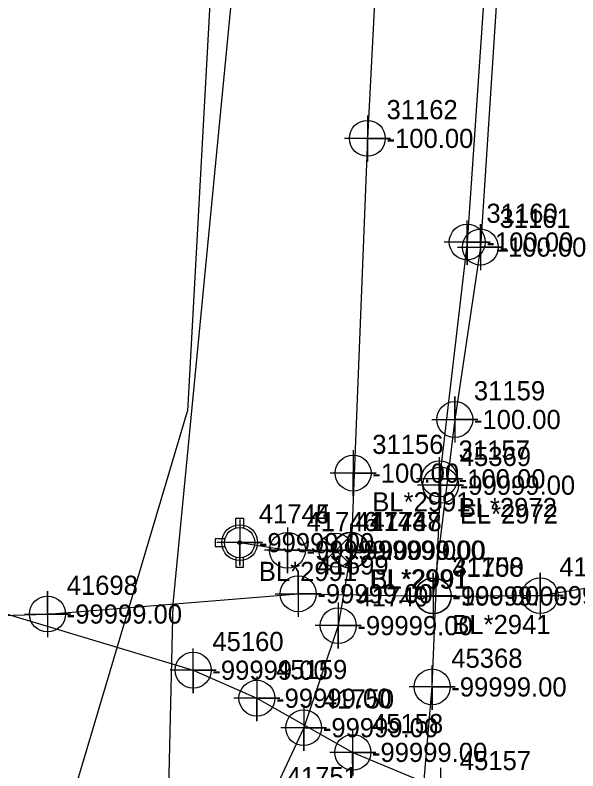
# Model space of a CAD drawing. Extents: x 2083698 to 2094313, y 743246 to 752873.
# Drawn here: x 2093554.6 to 2093628.1, y 743983.3 to 744081.9 of the extents above; entities that cross this region are included whole.
import ezdxf

# ---------------------------------------------------------------- set-up
doc = ezdxf.new("R2010")
doc.units = 0
for name, color, linetype in [('COGO Default Chain', 7, 'Continuous'), ('COGO Default Curve', 7, 'Continuous'), ('COGO Default Point Number', 7, 'Continuous'), ('Exist Property Line', 7, 'Continuous'), ('Exist Right of Way Easement Line', 7, 'Continuous'), ('Exist Right of Way Easement Line Leader', 7, 'Continuous'), ('Exist Right of Way Easement Line Text', 7, 'Continuous'), ('Exist Right of Way Line', 7, 'Continuous'), ('Exist Right of Way Line Leader', 7, 'Continuous'), ('Exist Right of Way Line Text', 7, 'Continuous'), ('Exist Right of Way Width CELL', 7, 'Continuous'), ('Exist Roads EOP', 7, 'Continuous'), ('Exist Roads EOP Leader', 7, 'Continuous'), ('Exist Roads EOP Text', 7, 'Continuous'), ('Exist Utilities Gas UG Line SUE LOS B', 7, 'Continuous'), ('Exist Utilities Power UG Cable SUE LOS C', 7, 'Continuous'), ('Exist Utilities Telephone UG Conduit SUE LOS B', 7, 'Continuous'), ('Exist Utilities Telephone UG Conduit SUE LOS D', 7, 'Continuous'), ('Exist Utilities Water UG Line SUE LOS B', 7, 'Continuous'), ('Old_Level_20', 7, 'Continuous'), ('Raster_Level_1', 7, 'Continuous'), ('Scratch_Level_2', 7, 'Continuous'), ('Scratch_Level_3', 7, 'Continuous')]:
    doc.layers.add(name, color=color, linetype=linetype)

msp = doc.modelspace()

# ---------------------------------------------------------------- linework, layer by layer
at = {"layer": 'COGO Default Curve'}
for points in [[(2093612.369, 744051.658), (2093618.369, 744051.658), (2093615.369, 744051.658), (2093615.369, 744054.658), (2093615.369, 744048.658)], [(2093609.027, 744029.165), (2093615.027, 744029.165), (2093612.027, 744029.165), (2093612.027, 744032.165), (2093612.027, 744026.165)], [(2093588.596, 744006.43), (2093594.596, 744006.43), (2093591.596, 744006.43), (2093591.596, 744009.43), (2093591.596, 744003.43)], [(2093606.203, 744006.177), (2093612.203, 744006.177), (2093609.203, 744006.177), (2093609.203, 744009.177), (2093609.203, 744003.177)], [(2093606.225, 744006.131), (2093612.225, 744006.131), (2093609.225, 744006.131), (2093609.225, 744009.131), (2093609.225, 744003.131)], [(2093620.168, 744006.179), (2093626.168, 744006.179), (2093623.168, 744006.179), (2093623.168, 744009.179), (2093623.168, 744003.179)], [(2093555.877, 744003.784), (2093561.877, 744003.784), (2093558.877, 744003.784), (2093558.877, 744006.784), (2093558.877, 744000.784)]]:
    msp.add_lwpolyline(points, dxfattribs=at)
for centre in [(2093615.369, 744051.658), (2093612.027, 744029.165), (2093591.596, 744006.43), (2093609.203, 744006.177), (2093609.225, 744006.131), (2093623.168, 744006.179), (2093558.877, 744003.784)]:
    msp.add_circle(centre, 2.344, dxfattribs=at)
at = {"layer": 'COGO Default Point Number'}
for points in [[(2093600.621, 744068.841), (2093600.621, 744062.841), (2093600.621, 744065.841), (2093603.621, 744065.841), (2093597.621, 744065.841)], [(2093598.761, 744025.169), (2093598.761, 744019.169), (2093598.761, 744022.169), (2093601.761, 744022.169), (2093595.761, 744022.169)], [(2093583.956, 744016.095), (2093583.956, 744010.095), (2093583.956, 744013.095), (2093586.956, 744013.095), (2093580.956, 744013.095)], [(2093590.19, 744015.093), (2093590.19, 744009.093), (2093590.19, 744012.093), (2093593.19, 744012.093), (2093587.19, 744012.093)], [(2093598.412, 744015.11), (2093598.412, 744009.11), (2093598.412, 744012.11), (2093601.412, 744012.11), (2093595.412, 744012.11)], [(2093598.52, 744015.095), (2093598.52, 744009.095), (2093598.52, 744012.095), (2093601.52, 744012.095), (2093595.52, 744012.095)], [(2093596.82, 744005.268), (2093596.82, 743999.268), (2093596.82, 744002.268), (2093599.82, 744002.268), (2093593.82, 744002.268)], [(2093592.308, 743991.956), (2093592.308, 743985.956), (2093592.308, 743988.956), (2093595.308, 743988.956), (2093589.308, 743988.956)]]:
    msp.add_lwpolyline(points, dxfattribs=at)
for centre in [(2093600.621, 744065.841), (2093598.761, 744022.169), (2093583.956, 744013.095), (2093590.19, 744012.093), (2093598.412, 744012.11), (2093598.52, 744012.095), (2093596.82, 744002.268), (2093592.308, 743988.956)]:
    msp.add_circle(centre, 2.344, dxfattribs=at)
at = {"layer": 'Exist Right of Way Line Text'}
for points in [[(2093613.626, 744055.135), (2093613.659, 744049.32), (2093613.641, 744052.32), (2093616.659, 744052.32), (2093610.659, 744052.32)], [(2093609.996, 744024.241), (2093610.029, 744018.427), (2093610.012, 744021.427), (2093613.029, 744021.427), (2093607.029, 744021.427)], [(2093610.152, 744023.405), (2093610.185, 744017.59), (2093610.168, 744020.59), (2093613.185, 744020.59), (2093607.185, 744020.59)], [(2093577.857, 743999.27), (2093577.89, 743993.455), (2093577.873, 743996.455), (2093580.89, 743996.455), (2093574.89, 743996.455)], [(2093609.043, 743997.084), (2093609.076, 743991.269), (2093609.059, 743994.269), (2093612.076, 743994.269), (2093606.076, 743994.269)], [(2093586.174, 743995.611), (2093586.207, 743989.796), (2093586.19, 743992.796), (2093589.207, 743992.796), (2093583.207, 743992.796)], [(2093598.686, 743988.551), (2093598.719, 743982.736), (2093598.702, 743985.736), (2093601.719, 743985.736), (2093595.719, 743985.736)], [(2093610.16, 743983.729), (2093610.193, 743977.914), (2093610.176, 743980.914), (2093613.193, 743980.914), (2093607.193, 743980.914)]]:
    msp.add_lwpolyline(points, dxfattribs=at)
for centre in [(2093613.659, 744052.32), (2093610.029, 744021.427), (2093610.185, 744020.59), (2093577.89, 743996.455), (2093609.076, 743994.269), (2093586.207, 743992.796), (2093598.719, 743985.736)]:
    msp.add_circle(centre, 2.344, dxfattribs=at)
at = {"layer": 'Exist Roads EOP'}
msp.add_lwpolyline([(2093598.095, 744013.69), (2093594.945, 744010.54), (2093596.52, 744012.115), (2093598.095, 744010.54), (2093594.945, 744013.69)], dxfattribs=at)
msp.add_circle((2093596.52, 744012.115), 2.227, dxfattribs=at)
at = {"layer": 'Exist Utilities Gas UG Line SUE LOS B'}
for points in [[(2093649.011, 744627.199), (2093645.662, 744567.774), (2093642.517, 744528.274), (2093642.237, 744516.893), (2093637.282, 744479.895), (2093634.917, 744452.351), (2093633.627, 744422.037), (2093631.68, 744379.14), (2093631.37, 744343.778), (2093627.47, 744302.407), (2093623.504, 744236.909), (2093620.816, 744195.318), (2093619.318, 744172.12), (2093620.597, 744155.456), (2093620.777, 744130.87), (2093618.963, 744106.521), (2093615.369, 744051.658), (2093612.027, 744029.165), (2093609.203, 744006.177)], [(2093323.384, 744021.327), (2093331.213, 744019.699), (2093350.624, 744014.79), (2093373.384, 744010.129), (2093399.823, 744007.041), (2093425.099, 744005.437), (2093437.738, 744005.052), (2093464.306, 744004.527), (2093482.589, 744002.283), (2093489.769, 744001.727), (2093497.835, 744000.915), (2093509.635, 744000.423), (2093523.797, 744003.495), (2093536.349, 744003.12), (2093558.877, 744003.784), (2093591.596, 744006.43), (2093609.225, 744006.131), (2093623.168, 744006.179), (2093646.681, 744010.033)]]:
    msp.add_lwpolyline(points, dxfattribs=at)
at = {"layer": 'Exist Utilities Power UG Cable SUE LOS C'}
msp.add_line((2093454.444, 743617.612), (2093577.141, 744030.244), dxfattribs=at)
msp.add_lwpolyline([(2093680.165, 745945.578), (2093662.252, 745598.141), (2093631.404, 745010.858), (2093607.203, 744576.601), (2093577.141, 744030.244)], dxfattribs=at)
at = {"layer": 'Exist Utilities Telephone UG Conduit SUE LOS B'}
for points in [[(2093665.579, 744791.479), (2093663.62, 744785.031), (2093655.861, 744746.35), (2093652.491, 744704.629), (2093650.943, 744666.925), (2093648.426, 744642.282), (2093647.145, 744611.508), (2093643.051, 744567.757), (2093639.614, 744516.213), (2093638.67, 744494.876), (2093638.66, 744478.859), (2093637.979, 744454.484), (2093637.54, 744421.699), (2093635.929, 744379.625), (2093634.077, 744343.67), (2093631.686, 744302.232), (2093627.12, 744236.454), (2093622.611, 744172.254), (2093619.479, 744130.863), (2093617.451, 744107.689), (2093613.659, 744052.32), (2093610.029, 744021.427)], [(2093469.733, 744031.634), (2093469.784, 744031.867), (2093521.524, 744014.243), (2093530.921, 744010.381), (2093535.13, 744009.312), (2093577.89, 743996.455), (2093586.207, 743992.796), (2093598.719, 743985.736), (2093610.193, 743980.914), (2093623.462, 743977.527)], [(2093580.104, 743909.036), (2093582.027, 743906.7), (2093586.731, 743900.667), (2093595.742, 743887.012), (2093599.052, 743897.447), (2093601.001, 743910.183), (2093605.664, 743953.655), (2093607.653, 743977.604), (2093609.076, 743994.269), (2093610.185, 744020.59)]]:
    msp.add_lwpolyline(points, dxfattribs=at)
at = {"layer": 'Exist Utilities Telephone UG Conduit SUE LOS D'}
msp.add_lwpolyline([(2093729.858, 746559.978), (2093729.858, 746485.514), (2093728.609, 746416.156), (2093711.624, 746127.005), (2093702.367, 745955.823), (2093693.11, 745784.641), (2093668.684, 745395.409), (2093654.742, 745161.512), (2093649.119, 745054.601), (2093640.354, 744903.623), (2093631.766, 744751.077), (2093623.847, 744627.433), (2093615.928, 744503.789), (2093603.659, 744373.896), (2093590.721, 744165.443), (2093582.979, 744085.275), (2093575.237, 744005.107), (2093571.649, 743852.762), (2093573.497, 743810.293), (2093555.014, 743734.283)], dxfattribs=at)
at = {"layer": 'Exist Utilities Water UG Line SUE LOS B'}
for points in [[(2093647.893, 744799.139), (2093644.769, 744747.254), (2093642.058, 744706.408), (2093639.765, 744674.73), (2093636.342, 744621.172), (2093633.578, 744568.46), (2093630.03, 744519.589), (2093626.944, 744472.99), (2093623.81, 744428.842), (2093620.664, 744378.523), (2093618.279, 744342.796), (2093614.59, 744286.985), (2093612.188, 744247.092), (2093605.711, 744158.703), (2093602.98, 744111.349), (2093600.621, 744065.841), (2093598.52, 744012.095)], [(2093583.956, 744013.095), (2093590.19, 744012.093), (2093598.412, 744012.11)], [(2093598.52, 744012.095), (2093596.82, 744002.268), (2093592.308, 743988.956), (2093587.594, 743978.82), (2093581.969, 743968.825), (2093576.312, 743958.933), (2093571.206, 743946.582), (2093568.784, 743941.15)]]:
    msp.add_lwpolyline(points, dxfattribs=at)
at = {"layer": 'Raster_Level_1'}
msp.add_line((2093583.954, 744013.094), (2093583.954, 744013.094), dxfattribs=at)
for points in [[(2093583.441, 744015.007), (2093583.441, 744016.294), (2093584.467, 744016.294), (2093584.467, 744014.981)], [(2093582.042, 744013.606), (2093580.754, 744013.606), (2093580.754, 744012.581), (2093582.042, 744012.581)], [(2093583.441, 744011.182), (2093583.441, 744009.894), (2093584.467, 744009.894), (2093584.467, 744011.206)]]:
    msp.add_lwpolyline(points, dxfattribs=at)
for radius in [1.977, 0.243]:
    msp.add_circle((2093583.954, 744013.094), radius, dxfattribs=at)

# ---------------------------------------------------------------- texts
at = {"layer": 'COGO Default Chain'}
for s, p in [('-100.00', (2093617.869, 744050.408)), ('-100.00', (2093614.527, 744027.915)), ('-99999.00', (2093594.096, 744005.18)), ('-100.00', (2093611.703, 744004.927)), ('-99999.00', (2093611.725, 744004.881)), ('-99999.00', (2093625.668, 744004.929)), ('-99999.00', (2093561.377, 744002.534))]:
    msp.add_text(s, height=2.5, dxfattribs=at).set_placement(p)
at = {"layer": 'Exist Property Line'}
for s, p in [('-100.00', (2093603.121, 744064.591)), ('-100.00', (2093601.261, 744020.919)), ('-99999.00', (2093586.456, 744011.845)), ('-99999.00', (2093592.69, 744010.843)), ('-99999.00', (2093600.912, 744010.86)), ('-99999.00', (2093601.02, 744010.845)), ('-99999.00', (2093599.32, 744001.018)), ('-99999.00', (2093594.808, 743987.706))]:
    msp.add_text(s, height=2.5, dxfattribs=at).set_placement(p)
at = {"layer": 'Exist Right of Way Easement Line'}
msp.add_text('BL*2941', height=2.5, dxfattribs=at).set_placement((2093611.703, 744001.177))
at = {"layer": 'Exist Right of Way Easement Line Leader'}
msp.add_text('-99999.00', height=2.5, dxfattribs=at).set_placement((2093586.454, 744011.844))
at = {"layer": 'Exist Right of Way Easement Line Text'}
msp.add_text('41744', height=2.5, dxfattribs=at).set_placement((2093586.454, 744015.594))
at = {"layer": 'Exist Right of Way Line'}
for s, p in [('31162', (2093603.121, 744068.341)), ('31156', (2093601.261, 744024.669)), ('41745', (2093586.456, 744015.595)), ('41746', (2093592.69, 744014.593)), ('41747', (2093600.912, 744014.61)), ('41748', (2093601.02, 744014.595)), ('41749', (2093599.32, 744004.768)), ('41750', (2093594.808, 743991.456)), ('41751', (2093590.094, 743981.32))]:
    msp.add_text(s, height=2.5, dxfattribs=at).set_placement(p)
at = {"layer": 'Exist Right of Way Line Leader'}
for s, p in [('31160', (2093616.159, 744054.82)), ('31157', (2093612.529, 744023.927)), ('45369', (2093612.685, 744023.09)), ('45160', (2093580.39, 743998.955)), ('45368', (2093611.576, 743996.769)), ('45159', (2093588.707, 743995.296)), ('45158', (2093601.219, 743988.236)), ('45157', (2093612.693, 743983.414))]:
    msp.add_text(s, height=2.5, dxfattribs=at).set_placement(p)
at = {"layer": 'Exist Right of Way Width CELL'}
for s, p in [('BL*2991', (2093601.261, 744017.169)), ('BL*2991', (2093586.456, 744008.095)), ('EL*2991', (2093600.912, 744007.11)), ('BL*2991', (2093601.02, 744007.095))]:
    msp.add_text(s, height=2.5, dxfattribs=at).set_placement(p)
at = {"layer": 'Exist Roads EOP Leader'}
msp.add_text('-99999.00', height=2.5, dxfattribs=at).set_placement((2093599.02, 744010.865))
at = {"layer": 'Exist Roads EOP Text'}
msp.add_text('41743', height=2.5, dxfattribs=at).set_placement((2093599.02, 744014.615))
at = {"layer": 'Old_Level_20'}
for s, p in [('31161', (2093617.869, 744054.158)), ('31159', (2093614.527, 744031.665)), ('41699', (2093594.096, 744008.93)), ('41700', (2093611.725, 744008.631)), ('31158', (2093611.703, 744008.677)), ('41701', (2093625.668, 744008.679)), ('41698', (2093561.377, 744006.284))]:
    msp.add_text(s, height=2.5, dxfattribs=at).set_placement(p)
at = {"layer": 'Scratch_Level_2'}
for s, p in [('-100.00', (2093616.159, 744051.07)), ('-100.00', (2093612.529, 744020.177)), ('-99999.00', (2093612.685, 744019.34)), ('-99999.00', (2093580.39, 743995.205)), ('-99999.00', (2093611.576, 743993.019)), ('-99999.00', (2093588.707, 743991.546)), ('-99999.00', (2093601.219, 743984.486))]:
    msp.add_text(s, height=2.5, dxfattribs=at).set_placement(p)
at = {"layer": 'Scratch_Level_3'}
for s, p in [('BL*2972', (2093612.529, 744016.427)), ('EL*2972', (2093612.685, 744015.59))]:
    msp.add_text(s, height=2.5, dxfattribs=at).set_placement(p)

doc.saveas('drawing.dxf')
